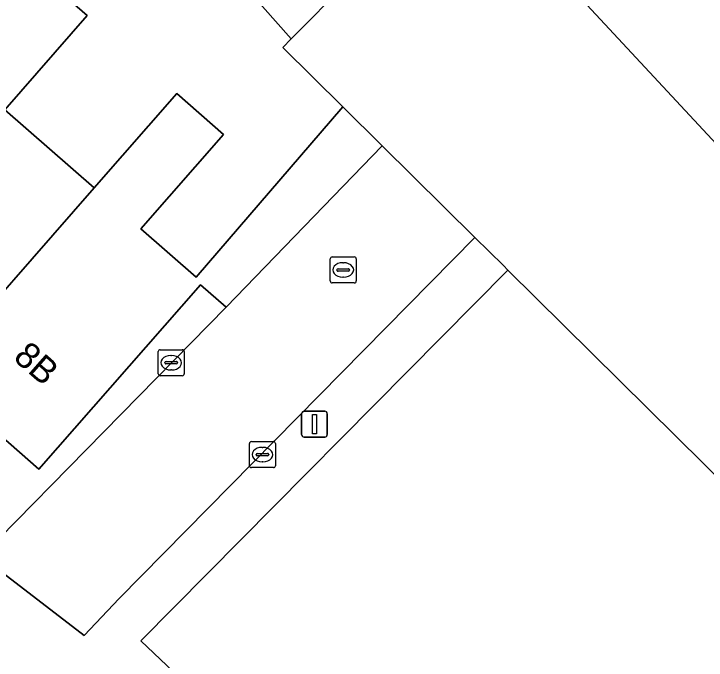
# Model space of a CAD drawing. Extents: x 159217 to 160349, y 381246 to 382172.
# Drawn here: x 160135.59 to 160162.26, y 381650.01 to 381674.92 of the extents above; entities that cross this region are included whole.
import ezdxf

# ---------------------------------------------------------------- set-up
doc = ezdxf.new("R2010")
doc.units = 0
for name, color, linetype in [('IMGEO_Erf', 7, 'Continuous'), ('IMGEO_Kolk', 7, 'Continuous'), ('IMGEO_Lichtmast', 7, 'Continuous'), ('IMGEO_Pand', 7, 'Continuous'), ('IMGEO_Pand_nummerreeks', 7, 'Continuous'), ('IMGEO_Rijbaan_lokaal_open', 7, 'Continuous'), ('IMGEO_Rioolput', 7, 'Continuous'), ('IMGEO_Voetpad_open', 7, 'Continuous')]:
    doc.layers.add(name, color=color, linetype=linetype)

msp = doc.modelspace()

# ---------------------------------------------------------------- linework, layer by layer
at = {"layer": 'IMGEO_Erf'}
for points in [[(160121.119, 381682.46), (160121.665, 381683.084), (160125.837, 381679.432), (160129.356, 381676.353), (160132.541, 381679.993), (160135.449, 381677.448), (160136.304, 381676.7), (160138.411, 381674.855), (160135.236, 381671.227), (160138.683, 381668.21), (160141.867, 381671.847), (160143.661, 381670.277), (160140.478, 381666.64), (160142.616, 381664.769), (160148.269, 381671.336), (160145.952, 381673.63), (160146.273, 381673.954), (160133.914, 381687.899)], [(160155.774, 381677.313), (160168.856, 381663.241), (160172.267, 381659.865), (160175.82, 381656.347), (160176.476, 381657.23), (160177.594, 381656.498), (160178.547, 381657.806), (160174.267, 381660.389), (160169.673, 381663.162), (160168.665, 381664.666), (160170.81, 381668.22), (160170.999, 381668.533), (160167.469, 381670.662), (160169.735, 381674.416), (160179.235, 381668.683), (160183.198, 381666.291), (160184.732, 381669.023), (160180.523, 381671.287), (160174.132, 381674.754), (160174.403, 381675.265)], [(160114.316, 381671.686), (160134.329, 381654.008), (160143.769, 381663.612), (160142.775, 381664.481), (160136.551, 381657.369), (160132.385, 381661.015), (160128.222, 381664.659), (160130.705, 381667.497)]]:
    msp.add_lwpolyline(points, dxfattribs=at)
at = {"layer": 'IMGEO_Kolk'}
for p, q in [((160141.151, 381661.049), (160141.151, 381661.901)), ((160141.226, 381661.975), (160142.078, 381661.975)), ((160141.639, 381661.755), (160141.664, 381661.755)), ((160142.152, 381661.901), (160142.152, 381661.049)), ((160141.41, 381661.469), (160141.41, 381661.481)), ((160141.453, 381661.518), (160141.851, 381661.518)), ((160141.894, 381661.481), (160141.894, 381661.469)), ((160141.848, 381661.432), (160141.45, 381661.432)), ((160141.662, 381661.195), (160141.637, 381661.195)), ((160142.078, 381660.975), (160141.226, 381660.975)), ((160144.667, 381657.505), (160144.667, 381658.357)), ((160144.742, 381658.431), (160145.594, 381658.431)), ((160145.668, 381658.357), (160145.668, 381657.505)), ((160145.155, 381658.211), (160145.18, 381658.211)), ((160144.926, 381657.925), (160144.926, 381657.937)), ((160145.364, 381657.888), (160144.966, 381657.888)), ((160144.969, 381657.974), (160145.367, 381657.974)), ((160145.41, 381657.937), (160145.41, 381657.925)), ((160145.178, 381657.651), (160145.153, 381657.651)), ((160145.594, 381657.431), (160144.742, 381657.431))]:
    msp.add_line(p, q, dxfattribs=at)
for points in [[(160141.151, 381661.049), (160141.151, 381661.901)], [(160141.226, 381661.975), (160142.078, 381661.975)], [(160142.152, 381661.901), (160142.152, 381661.049)], [(160142.078, 381660.975), (160141.226, 381660.975)], [(160144.667, 381657.505), (160144.667, 381658.357)], [(160144.742, 381658.431), (160145.594, 381658.431)], [(160145.668, 381658.357), (160145.668, 381657.505)], [(160145.594, 381657.431), (160144.742, 381657.431)]]:
    msp.add_lwpolyline(points, dxfattribs=at)
for centre, radius, start, end in [((160141.228, 381661.899), 0.0765, 91.552, 178.448), ((160141.228, 381661.899), 0.0765, 91.552, 178.448), ((160142.076, 381661.899), 0.0765, 1.552, 88.448), ((160142.076, 381661.899), 0.0765, 1.552, 88.448), ((160141.45, 381661.478), 0.0403, 85.8775, 175.7526), ((160141.447, 381661.468), 0.0366, 178.938, 274.7102), ((160141.851, 381661.475), 0.043, 264.8664, 352.4533), ((160141.855, 381661.48), 0.0386, 1.7309, 96.639), ((160141.228, 381661.051), 0.0765, 181.552, 268.448), ((160141.228, 381661.051), 0.0765, 181.552, 268.448), ((160142.076, 381661.051), 0.0765, 271.552, 358.448), ((160142.076, 381661.051), 0.0765, 271.552, 358.448), ((160144.744, 381658.355), 0.0765, 91.552, 178.448), ((160144.744, 381658.355), 0.0765, 91.552, 178.448), ((160145.592, 381658.355), 0.0765, 1.552, 88.448), ((160145.592, 381658.355), 0.0765, 1.552, 88.448), ((160144.966, 381657.934), 0.0403, 85.8775, 175.7526), ((160144.963, 381657.924), 0.0366, 178.938, 274.7102), ((160145.367, 381657.931), 0.043, 264.8664, 352.4533), ((160145.371, 381657.936), 0.0386, 1.7309, 96.639), ((160144.744, 381657.507), 0.0765, 181.552, 268.448), ((160144.744, 381657.507), 0.0765, 181.552, 268.448), ((160145.592, 381657.507), 0.0765, 271.552, 358.448), ((160145.592, 381657.507), 0.0765, 271.552, 358.448)]:
    msp.add_arc(centre, radius, start, end, dxfattribs=at)
for centre, major_axis, ratio, start_param, end_param in [((160141.638, 381661.475), (-0.387, 0.002), 0.722429, 4.712389, 7.853982), ((160141.663, 381661.475), (-0.39, 0.002), 0.717154, 1.570796, 4.712389), ((160145.154, 381657.931), (-0.387, 0.002), 0.722429, 4.712389, 7.853982), ((160145.179, 381657.931), (-0.39, 0.002), 0.717154, 1.570796, 4.712389)]:
    msp.add_ellipse(centre, major_axis=major_axis, ratio=ratio, start_param=start_param, end_param=end_param, dxfattribs=at)
at = {"layer": 'IMGEO_Lichtmast'}
for p, q in [((160146.776, 381659.604), (160147.566, 381659.604)), ((160147.566, 381659.604), (160146.776, 381659.604)), ((160146.676, 381658.704), (160146.676, 381659.504)), ((160146.676, 381659.504), (160146.676, 381658.704)), ((160147.666, 381659.504), (160147.666, 381658.704)), ((160147.666, 381658.704), (160147.666, 381659.504)), ((160147.566, 381658.604), (160146.776, 381658.604)), ((160146.776, 381658.604), (160147.566, 381658.604))]:
    msp.add_line(p, q, dxfattribs=at)
msp.add_lwpolyline([(160147.096, 381659.479), (160147.246, 381659.479), (160147.246, 381658.729), (160147.096, 381658.729), (160147.096, 381659.479)], dxfattribs=at)
for centre, start, end in [((160146.776, 381659.504), 90, 180), ((160146.776, 381659.504), 90, 180), ((160147.566, 381659.504), 0, 90), ((160147.566, 381659.504), 360, 90), ((160146.776, 381658.704), 180, 270), ((160146.776, 381658.704), 180, 270), ((160147.566, 381658.704), 270, 0), ((160147.566, 381658.704), 270, 0)]:
    msp.add_arc(centre, 0.1, start, end, dxfattribs=at)
at = {"layer": 'IMGEO_Pand'}
for points in [[(160155.774, 381677.313), (160152.783, 381680.53), (160146.273, 381673.954), (160145.952, 381673.63), (160148.269, 381671.336), (160149.78, 381669.84), (160153.351, 381666.306), (160154.45, 381665.218), (160154.626, 381665.044), (160169.728, 381650.105), (160175.686, 381656.21), (160175.82, 381656.347), (160172.267, 381659.865), (160168.856, 381663.241)], [(160135.449, 381677.448), (160130.112, 381671.353), (160132.359, 381669.386), (160130.705, 381667.497), (160128.222, 381664.659), (160132.385, 381661.015), (160138.683, 381668.21), (160135.236, 381671.227), (160138.411, 381674.855), (160136.304, 381676.7)], [(160138.683, 381668.21), (160132.385, 381661.015), (160136.551, 381657.369), (160142.775, 381664.481), (160143.769, 381663.612), (160149.78, 381669.84), (160148.269, 381671.336), (160142.616, 381664.769), (160140.478, 381666.64), (160143.661, 381670.277), (160141.867, 381671.847)], [(160154.626, 381665.044), (160140.478, 381650.752), (160156.005, 381636.02), (160169.539, 381649.911), (160169.728, 381650.105)]]:
    msp.add_lwpolyline(points, close=True, dxfattribs=at)
at = {"layer": 'IMGEO_Rijbaan_lokaal_open'}
msp.add_lwpolyline([(160134.329, 381654.008), (160138.3, 381650.965), (160139.649, 381652.38), (160153.351, 381666.306), (160149.78, 381669.84), (160143.769, 381663.612)], close=True, dxfattribs=at)
at = {"layer": 'IMGEO_Rioolput'}
for p, q in [((160147.78, 381664.625), (160147.78, 381665.477)), ((160147.855, 381665.551), (160148.707, 381665.551)), ((160148.781, 381665.477), (160148.781, 381664.625)), ((160148.268, 381665.331), (160148.293, 381665.331)), ((160148.039, 381665.045), (160148.039, 381665.057)), ((160148.477, 381665.008), (160148.079, 381665.008)), ((160148.082, 381665.094), (160148.48, 381665.094)), ((160148.523, 381665.057), (160148.523, 381665.045)), ((160148.291, 381664.771), (160148.266, 381664.771)), ((160148.707, 381664.551), (160147.855, 381664.551))]:
    msp.add_line(p, q, dxfattribs=at)
for points in [[(160147.78, 381664.625), (160147.78, 381665.477)], [(160147.855, 381665.551), (160148.707, 381665.551)], [(160148.781, 381665.477), (160148.781, 381664.625)], [(160148.707, 381664.551), (160147.855, 381664.551)]]:
    msp.add_lwpolyline(points, dxfattribs=at)
for centre, radius, start, end in [((160147.857, 381665.475), 0.0765, 91.552, 178.448), ((160147.857, 381665.475), 0.0765, 91.552, 178.448), ((160148.705, 381665.475), 0.0765, 1.552, 88.448), ((160148.705, 381665.475), 0.0765, 1.552, 88.448), ((160148.079, 381665.054), 0.0403, 85.8775, 175.7526), ((160148.076, 381665.044), 0.0366, 178.938, 274.7102), ((160148.48, 381665.051), 0.043, 264.8664, 352.4533), ((160148.484, 381665.056), 0.0386, 1.7309, 96.639), ((160147.857, 381664.627), 0.0765, 181.552, 268.448), ((160147.857, 381664.627), 0.0765, 181.552, 268.448), ((160148.705, 381664.627), 0.0765, 271.552, 358.448), ((160148.705, 381664.627), 0.0765, 271.552, 358.448)]:
    msp.add_arc(centre, radius, start, end, dxfattribs=at)
for centre, major_axis, ratio, start_param, end_param in [((160148.267, 381665.051), (-0.387, 0.002), 0.722429, 4.712389, 7.853982), ((160148.292, 381665.051), (-0.39, 0.002), 0.717154, 1.570796, 4.712389)]:
    msp.add_ellipse(centre, major_axis=major_axis, ratio=ratio, start_param=start_param, end_param=end_param, dxfattribs=at)
at = {"layer": 'IMGEO_Voetpad_open'}
msp.add_lwpolyline([(160139.617, 381683.014), (160134.234, 381689.507), (160131.153, 381693.444), (160129.85, 381692.338), (160133.914, 381687.899), (160146.273, 381673.954), (160152.783, 381680.53), (160158.032, 381685.832), (160157.031, 381686.822), (160145.774, 381675.588)], close=True, dxfattribs=at)
for points in [[(160140.478, 381650.752), (160154.626, 381665.044), (160154.45, 381665.218), (160153.351, 381666.306), (160139.649, 381652.38), (160138.3, 381650.965), (160134.329, 381654.008), (160114.316, 381671.686)], [(160129.343, 381651.339), (160136.331, 381646.058), (160148.425, 381636.844), (160151.89, 381633.774), (160152.936, 381633.005), (160156.005, 381636.02), (160140.478, 381650.752)]]:
    msp.add_lwpolyline(points, dxfattribs=at)

# ---------------------------------------------------------------- texts
at = {"layer": 'IMGEO_Pand_nummerreeks'}
msp.add_text('8B', height=1, rotation=318.8043, dxfattribs=at).set_placement((160135.523, 381661.618))

doc.saveas('drawing.dxf')
